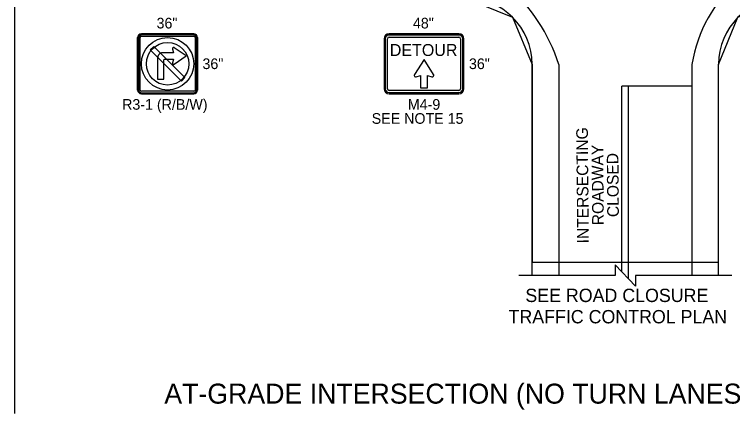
# Model space of a CAD drawing. Extents: x 99958 to 100136, y 99935 to 100013.
# Drawn here: x 100047.875 to 100052.192, y 99971.576 to 99973.973 of the extents above; entities that cross this region are included whole.
import ezdxf

# ---------------------------------------------------------------- set-up
doc = ezdxf.new("R2010")
doc.units = 0
for name, color, linetype in [('RD_ED_ShoulderPavedEdge', 7, 'Continuous'), ('RD_MK_LineDblYellowCenter', 7, 'Continuous'), ('RD_MK_LineEdgeWhite', 7, 'Continuous'), ('RD_MK_LineStop', 7, 'Continuous'), ('SH_DE_DetailBody1Text', 7, 'Continuous'), ('SH_DE_DetailHeading2Text', 7, 'Continuous'), ('TR_SN_ConstructionSigns', 7, 'Continuous'), ('TR_WZ_WorkZoneDetails', 7, 'Continuous'), ('TR_WZ_WorkZoneTextCurrent', 7, 'Continuous')]:
    doc.layers.add(name, color=color, linetype=linetype)

msp = doc.modelspace()

# ---------------------------------------------------------------- linework, layer by layer
at = {"layer": 'RD_ED_ShoulderPavedEdge'}
for points in [[(100050.9869, 99972.4059), (100050.9869, 99973.6724)], [(100052.1069, 99972.4059), (100052.1069, 99973.6724)]]:
    msp.add_lwpolyline(points, dxfattribs=at)
for centre, start, end in [((100050.5869, 99973.6724), 0, 90), ((100052.5069, 99973.6724), 90, 180)]:
    msp.add_arc(centre, 0.4, start, end, dxfattribs=at)
at = {"layer": 'RD_MK_LineDblYellowCenter'}
for p, q in [((100051.5269, 99972.4266), (100051.5269, 99973.5424)), ((100051.5669, 99972.3852), (100051.5669, 99973.5424))]:
    msp.add_line(p, q, dxfattribs=at)
at = {"layer": 'RD_MK_LineEdgeWhite'}
for p, q in [((100051.1469, 99973.6724), (100051.1469, 99972.4059)), ((100051.9469, 99973.6724), (100051.9469, 99972.4059))]:
    msp.add_line(p, q, dxfattribs=at)
for centre, radius, start, end in [((100050.132, 99973.3462), 1.0661, 17.8172, 78.9158), ((100052.7969, 99973.5319), 0.8615, 92.6555, 170.6116)]:
    msp.add_arc(centre, radius, start, end, dxfattribs=at)
at = {"layer": 'RD_MK_LineStop'}
msp.add_line((100051.9469, 99973.5424), (100051.5269, 99973.5424), dxfattribs=at)
at = {"layer": 'TR_SN_ConstructionSigns'}
for p, q in [((100048.6384, 99973.8564), (100048.9534, 99973.8564)), ((100048.9534, 99973.8564), (100048.6384, 99973.8564)), ((100048.9534, 99973.8564), (100048.6384, 99973.8564)), ((100048.9534, 99973.8502), (100048.6384, 99973.8502)), ((100050.5469, 99973.8564), (100050.1269, 99973.8564)), ((100048.6159, 99973.5189), (100048.6159, 99973.8339)), ((100048.6159, 99973.8339), (100048.6159, 99973.5189)), ((100048.6159, 99973.8339), (100048.6159, 99973.5189)), ((100048.6222, 99973.8339), (100048.6222, 99973.5189)), ((100048.6309, 99973.5189), (100048.6309, 99973.8339)), ((100048.6384, 99973.8414), (100048.9534, 99973.8414)), ((100048.9609, 99973.8339), (100048.9609, 99973.5189)), ((100048.9697, 99973.5189), (100048.9697, 99973.8339)), ((100048.9759, 99973.8339), (100048.9759, 99973.5189)), ((100048.9759, 99973.5189), (100048.9759, 99973.8339)), ((100048.9759, 99973.5189), (100048.9759, 99973.8339)), ((100050.0969, 99973.8264), (100050.0969, 99973.5264)), ((100050.1044, 99973.8264), (100050.1044, 99973.5264)), ((100050.1169, 99973.5264), (100050.1169, 99973.8264)), ((100050.5469, 99973.8489), (100050.1269, 99973.8489)), ((100050.1269, 99973.8364), (100050.5469, 99973.8364)), ((100050.5569, 99973.8264), (100050.5569, 99973.5264)), ((100050.5694, 99973.5264), (100050.5694, 99973.8264)), ((100050.5769, 99973.5264), (100050.5769, 99973.8264)), ((100048.8247, 99973.7671), (100048.8246, 99973.7663)), ((100048.8246, 99973.7663), (100048.8247, 99973.7655)), ((100048.8248, 99973.7678), (100048.8247, 99973.7671)), ((100048.8247, 99973.7655), (100048.8248, 99973.7647)), ((100048.825, 99973.7686), (100048.8248, 99973.7678)), ((100048.8248, 99973.7647), (100048.825, 99973.764)), ((100048.8253, 99973.7693), (100048.825, 99973.7686)), ((100048.825, 99973.764), (100048.8321, 99973.742)), ((100048.8256, 99973.77), (100048.8253, 99973.7693)), ((100048.826, 99973.7707), (100048.8256, 99973.77)), ((100048.8265, 99973.7713), (100048.826, 99973.7707)), ((100048.827, 99973.7718), (100048.8265, 99973.7713)), ((100048.8276, 99973.7723), (100048.827, 99973.7718)), ((100048.8283, 99973.7728), (100048.8276, 99973.7723)), ((100048.829, 99973.7731), (100048.8283, 99973.7728)), ((100048.8297, 99973.7734), (100048.829, 99973.7731)), ((100048.8304, 99973.7736), (100048.8297, 99973.7734)), ((100048.8312, 99973.7738), (100048.8304, 99973.7736)), ((100048.832, 99973.7738), (100048.8312, 99973.7738)), ((100048.8328, 99973.7738), (100048.832, 99973.7738)), ((100048.8335, 99973.7737), (100048.8328, 99973.7738)), ((100048.8343, 99973.7735), (100048.8335, 99973.7737)), ((100048.835, 99973.7733), (100048.8343, 99973.7735)), ((100048.8357, 99973.7729), (100048.835, 99973.7733)), ((100048.8363, 99973.7725), (100048.8357, 99973.7729)), ((100048.9083, 99973.7233), (100048.8363, 99973.7725)), ((100048.737, 99973.7198), (100048.7367, 99973.7182)), ((100048.7375, 99973.7213), (100048.737, 99973.7198)), ((100048.738, 99973.7228), (100048.7375, 99973.7213)), ((100048.7386, 99973.7242), (100048.738, 99973.7228)), ((100048.7393, 99973.7256), (100048.7386, 99973.7242)), ((100048.74, 99973.727), (100048.7393, 99973.7256)), ((100048.7409, 99973.7283), (100048.74, 99973.727)), ((100048.7418, 99973.7297), (100048.7409, 99973.7283)), ((100048.7427, 99973.7309), (100048.7418, 99973.7297)), ((100048.7437, 99973.7321), (100048.7427, 99973.7309)), ((100048.7448, 99973.7332), (100048.7437, 99973.7321)), ((100048.7459, 99973.7343), (100048.7448, 99973.7332)), ((100048.7471, 99973.7353), (100048.7459, 99973.7343)), ((100048.7484, 99973.7363), (100048.7471, 99973.7353)), ((100048.7497, 99973.7371), (100048.7484, 99973.7363)), ((100048.751, 99973.738), (100048.7497, 99973.7371)), ((100048.7524, 99973.7387), (100048.751, 99973.738)), ((100048.7538, 99973.7394), (100048.7524, 99973.7387)), ((100048.7552, 99973.74), (100048.7538, 99973.7394)), ((100048.7567, 99973.7405), (100048.7552, 99973.74)), ((100048.7582, 99973.741), (100048.7567, 99973.7405)), ((100048.7598, 99973.7413), (100048.7582, 99973.741)), ((100048.7613, 99973.7416), (100048.7598, 99973.7413)), ((100048.7629, 99973.7418), (100048.7613, 99973.7416)), ((100048.7644, 99973.742), (100048.7629, 99973.7418)), ((100048.766, 99973.742), (100048.7644, 99973.742)), ((100048.8321, 99973.742), (100048.766, 99973.742)), ((100048.8363, 99973.674), (100048.9083, 99973.7233)), ((100048.7362, 99973.7151), (100048.736, 99973.7136)), ((100048.736, 99973.7136), (100048.736, 99973.712)), ((100048.736, 99973.712), (100048.736, 99973.5847)), ((100048.7364, 99973.7167), (100048.7362, 99973.7151)), ((100048.7367, 99973.7182), (100048.7364, 99973.7167)), ((100048.7735, 99973.6978), (100048.7736, 99973.6986)), ((100048.7735, 99973.697), (100048.7735, 99973.6978)), ((100048.7735, 99973.5847), (100048.7735, 99973.697)), ((100048.7736, 99973.6986), (100048.7738, 99973.6993)), ((100048.7738, 99973.6993), (100048.7741, 99973.7001)), ((100048.7741, 99973.7001), (100048.7745, 99973.7008)), ((100048.7745, 99973.7008), (100048.7749, 99973.7015)), ((100048.7749, 99973.7015), (100048.7754, 99973.702)), ((100048.7754, 99973.702), (100048.776, 99973.7026)), ((100048.776, 99973.7026), (100048.7766, 99973.7031)), ((100048.7766, 99973.7031), (100048.7772, 99973.7035)), ((100048.7772, 99973.7035), (100048.7779, 99973.7039)), ((100048.7779, 99973.7039), (100048.7787, 99973.7042)), ((100048.7787, 99973.7042), (100048.7794, 99973.7044)), ((100048.7794, 99973.7044), (100048.7802, 99973.7045)), ((100048.7802, 99973.7045), (100048.781, 99973.7046)), ((100048.781, 99973.7046), (100048.8321, 99973.7046)), ((100048.8247, 99973.681), (100048.8246, 99973.6802)), ((100048.8246, 99973.6802), (100048.8247, 99973.6795)), ((100048.8248, 99973.6818), (100048.8247, 99973.681)), ((100048.8247, 99973.6795), (100048.8248, 99973.6787)), ((100048.825, 99973.6825), (100048.8248, 99973.6818)), ((100048.8248, 99973.6787), (100048.825, 99973.6779)), ((100048.8321, 99973.7046), (100048.825, 99973.6825)), ((100048.825, 99973.6779), (100048.8253, 99973.6772)), ((100048.8253, 99973.6772), (100048.8256, 99973.6765)), ((100048.8256, 99973.6765), (100048.826, 99973.6759)), ((100048.826, 99973.6759), (100048.8265, 99973.6752)), ((100048.8265, 99973.6752), (100048.827, 99973.6747)), ((100048.827, 99973.6747), (100048.8276, 99973.6742)), ((100048.8276, 99973.6742), (100048.8283, 99973.6738)), ((100048.8283, 99973.6738), (100048.829, 99973.6734)), ((100048.829, 99973.6734), (100048.8297, 99973.6731)), ((100048.8297, 99973.6731), (100048.8304, 99973.6729)), ((100048.8304, 99973.6729), (100048.8312, 99973.6728)), ((100048.8312, 99973.6728), (100048.832, 99973.6727)), ((100048.832, 99973.6727), (100048.8328, 99973.6727)), ((100048.8328, 99973.6727), (100048.8335, 99973.6728)), ((100048.8335, 99973.6728), (100048.8343, 99973.673)), ((100048.8343, 99973.673), (100048.835, 99973.6733)), ((100048.835, 99973.6733), (100048.8357, 99973.6736)), ((100048.8357, 99973.6736), (100048.8363, 99973.674)), ((100048.736, 99973.5847), (100048.7735, 99973.5847)), ((100048.9534, 99973.5114), (100048.6384, 99973.5114)), ((100050.5469, 99973.5164), (100050.1269, 99973.5164)), ((100050.1269, 99973.5039), (100050.5469, 99973.5039)), ((100048.6384, 99973.5027), (100048.9534, 99973.5027)), ((100048.9534, 99973.4964), (100048.6384, 99973.4964)), ((100048.6384, 99973.4964), (100048.9534, 99973.4964)), ((100048.6384, 99973.4964), (100048.9534, 99973.4964)), ((100050.1269, 99973.4964), (100050.5469, 99973.4964))]:
    msp.add_line(p, q, dxfattribs=at)
for points in [[(100048.8961, 99973.5975), (100048.717, 99973.7766), (100048.7128, 99973.7808), (100048.6915, 99973.7596), (100048.8748, 99973.5763), (100048.8791, 99973.5721), (100048.9003, 99973.5933), (100048.8961, 99973.5975)], [(100050.3372, 99973.7023), (100050.2795, 99973.6112), (100050.2789, 99973.6098), (100050.2783, 99973.6072), (100050.2783, 99973.605), (100050.279, 99973.6025), (100050.2806, 99973.5999), (100050.283, 99973.5979), (100050.2849, 99973.5972), (100050.2877, 99973.5969), (100050.2902, 99973.5975), (100050.316, 99973.6065), (100050.316, 99973.5321), (100050.3584, 99973.5321), (100050.3584, 99973.606), (100050.3847, 99973.5983), (100050.3858, 99973.5981), (100050.3873, 99973.598), (100050.3885, 99973.5982), (100050.3898, 99973.5986), (100050.3912, 99973.5993), (100050.3923, 99973.6001), (100050.3934, 99973.6012), (100050.3948, 99973.6035), (100050.3953, 99973.6049), (100050.3955, 99973.606), (100050.3956, 99973.6077), (100050.3953, 99973.6097), (100050.3948, 99973.6113), (100050.3939, 99973.6129), (100050.3372, 99973.7023)]]:
    msp.add_lwpolyline(points, dxfattribs=at)
for radius in [0.1575, 0.1275]:
    msp.add_circle((100048.7959, 99973.6764), radius, dxfattribs=at)
for centre, radius, start, end in [((100048.6384, 99973.8339), 0.0225, 90, 180), ((100048.6384, 99973.8339), 0.0225, 90, 180), ((100048.6384, 99973.8339), 0.0225, 90, 180), ((100048.6384, 99973.8339), 0.0162, 90, 180), ((100048.9534, 99973.8339), 0.0225, 0, 90), ((100048.9534, 99973.8339), 0.0225, 0, 90), ((100048.9534, 99973.8339), 0.0225, 0, 90), ((100048.9534, 99973.8339), 0.0162, 0, 90), ((100050.1269, 99973.8264), 0.03, 90, 180), ((100050.5469, 99973.8264), 0.03, 0, 90), ((100048.6384, 99973.8339), 0.0075, 90, 180), ((100048.9534, 99973.8339), 0.0075, 0, 90), ((100050.1269, 99973.8264), 0.0225, 90, 180), ((100050.1269, 99973.8264), 0.01, 90, 180), ((100050.5469, 99973.8264), 0.0225, 0, 90), ((100050.5469, 99973.8264), 0.01, 0, 90), ((100048.6384, 99973.5189), 0.0225, 180, 270), ((100048.6384, 99973.5189), 0.0225, 180, 270), ((100048.6384, 99973.5189), 0.0225, 180, 270), ((100048.6384, 99973.5189), 0.0162, 180, 270), ((100048.6384, 99973.5189), 0.0075, 180, 270), ((100048.9534, 99973.5189), 0.0225, 270, 0), ((100048.9534, 99973.5189), 0.0225, 270, 0), ((100048.9534, 99973.5189), 0.0162, 270, 0), ((100048.9534, 99973.5189), 0.0075, 270, 0), ((100048.9534, 99973.5189), 0.0225, 270, 0), ((100050.1269, 99973.5264), 0.03, 180, 270), ((100050.1269, 99973.5264), 0.0225, 180, 270), ((100050.1269, 99973.5264), 0.01, 180, 270), ((100050.5469, 99973.5264), 0.03, 270, 0), ((100050.5469, 99973.5264), 0.0225, 270, 0), ((100050.5469, 99973.5264), 0.01, 270, 0)]:
    msp.add_arc(centre, radius, start, end, dxfattribs=at)
at = {"layer": 'TR_WZ_WorkZoneDetails'}
msp.add_line((100047.875, 99979.625), (100047.875, 99971.5759), dxfattribs=at)
msp.add_lwpolyline([(100050.5869, 99974.0724), (100050.8698, 99973.9553), (100050.9869, 99973.6724), (100050.9869, 99972.4859), (100050.9869, 99972.4859), (100050.9869, 99972.4859), (100051.5269, 99972.4859), (100051.5269, 99972.4859), (100051.5269, 99972.4859), (100052.1069, 99972.4859), (100052.1069, 99973.6724), (100052.2241, 99973.9553), (100052.2241, 99973.9553), (100052.5069, 99974.0724), (100051.4539, 99974.0724)], close=True, dxfattribs=at)
msp.add_lwpolyline([(100052.1869, 99972.4059), (100051.6089, 99972.4059), (100051.6089, 99972.3419), (100051.485, 99972.4699), (100051.485, 99972.4059), (100050.9069, 99972.4059)], dxfattribs=at)

# ---------------------------------------------------------------- texts
at = {"layer": 'SH_DE_DetailBody1Text'}
for s, p in [('INTERSECTING', (100051.3276, 99972.5982)), ('ROADWAY', (100051.4178, 99972.7072)), ('CLOSED', (100051.5085, 99972.7561))]:
    msp.add_text(s, height=0.07, rotation=90.4626, dxfattribs=at).set_placement(p)
at = {"layer": 'SH_DE_DetailHeading2Text'}
msp.add_text('AT-GRADE INTERSECTION (NO TURN LANES): PARTIAL CLOSURE', height=0.12, rotation=360, dxfattribs=at).set_placement((100048.7764, 99971.6359))
at = {"layer": 'TR_SN_ConstructionSigns'}
for s, height, p in [('36"', 0.064, (100048.7295, 99973.8884)), ('48"', 0.064, (100050.2705, 99973.8884)), ('DETOUR', 0.072, (100050.1314, 99973.723)), ('36"', 0.064, (100049.0055, 99973.6445)), ('36"', 0.064, (100050.607, 99973.6445)), ('R3-1 (R/B/W)', 0.064, (100048.5225, 99973.4004)), ('M4-9', 0.064, (100050.2398, 99973.4004)), ('SEE NOTE 15', 0.064, (100050.0227, 99973.3159))]:
    msp.add_text(s, height=height, rotation=360, dxfattribs=at).set_placement(p)
at = {"layer": 'TR_WZ_WorkZoneTextCurrent'}
for s, p in [('SEE ROAD CLOSURE', (100050.9462, 99972.2459)), ('TRAFFIC CONTROL PLAN', (100050.8451, 99972.1179))]:
    msp.add_text(s, height=0.08, dxfattribs=at).set_placement(p)

doc.saveas('drawing.dxf')
